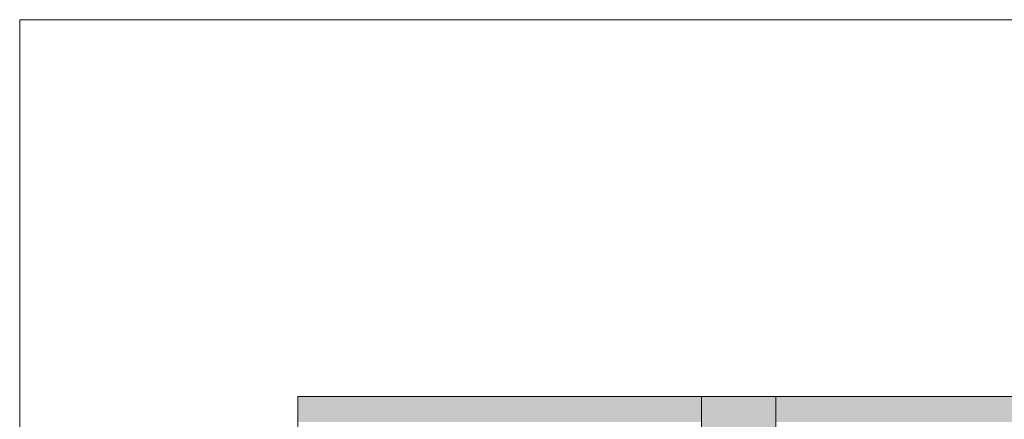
# Model space of a CAD drawing. Extents: x 3940905 to 4145695, y 925352 to 1109797.
# Tile 332 of 656: x 3983654 to 3984045, y 1100107 to 1100266. Entities that reach past the tile are written whole.
import ezdxf

# ---------------------------------------------------------------- set-up
doc = ezdxf.new("R2010")
doc.units = 0
doc.header["$LTSCALE"] = 750
doc.header["$MEASUREMENT"] = 0
doc.layers.add('CKD Equipments', color=252, linetype='CONTINUOUS', lineweight=0)

msp = doc.modelspace()

# ---------------------------------------------------------------- hatches: boundary and pattern name
at = {"layer": 'CKD Equipments', "true_color": 0xffffff}
h = msp.add_hatch(color=7, dxfattribs=at)
h.paths.add_polyline_path([(3983764.57, 1100105.87), (3983924.84, 1100116.04), (3983764.57, 1100116.04)])
h.paths.add_polyline_path([(3983924.84, 1100105.87), (3983764.57, 1100105.87), (3983924.84, 1100116.04)])
at = {"layer": 'CKD Equipments', "true_color": 0x808080}
h = msp.add_hatch(color=8, dxfattribs=at)
h.paths.add_polyline_path([(3983924.84, 1100064.14), (3983954.36, 1100116.04), (3983924.84, 1100116.04)])
h.paths.add_polyline_path([(3983954.36, 1100064.14), (3983924.84, 1100064.14), (3983954.36, 1100116.04)])
at = {"layer": 'CKD Equipments', "true_color": 0xffffff}
h = msp.add_hatch(color=7, dxfattribs=at)
h.paths.add_polyline_path([(3983954.36, 1100105.87), (3984114.63, 1100116.04), (3983954.36, 1100116.04)])
h.paths.add_polyline_path([(3984114.63, 1100105.87), (3983954.36, 1100105.87), (3984114.63, 1100116.04)])

# ---------------------------------------------------------------- linework, layer by layer
at = {"layer": 'CKD Equipments', "color": 252, "true_color": 0x989898}
for p, q in [((3985203.96, 1100265.63), (3983654.12, 1100265.63)), ((3983654.12, 1100265.63), (3983654.12, 1099425.59))]:
    msp.add_line(p, q, dxfattribs=at)
at = {"layer": 'CKD Equipments', "color": 8, "true_color": 0x808080}
for p, q in [((3983764.57, 1099765.98), (3983764.57, 1100116.04)), ((3983764.57, 1100116.04), (3984114.63, 1100116.04)), ((3983954.36, 1100116.04), (3983924.84, 1100116.04)), ((3983924.84, 1100116.04), (3983924.84, 1100012.25)), ((3983954.36, 1100012.25), (3983954.36, 1100116.04))]:
    msp.add_line(p, q, dxfattribs=at)

doc.saveas('drawing.dxf')
